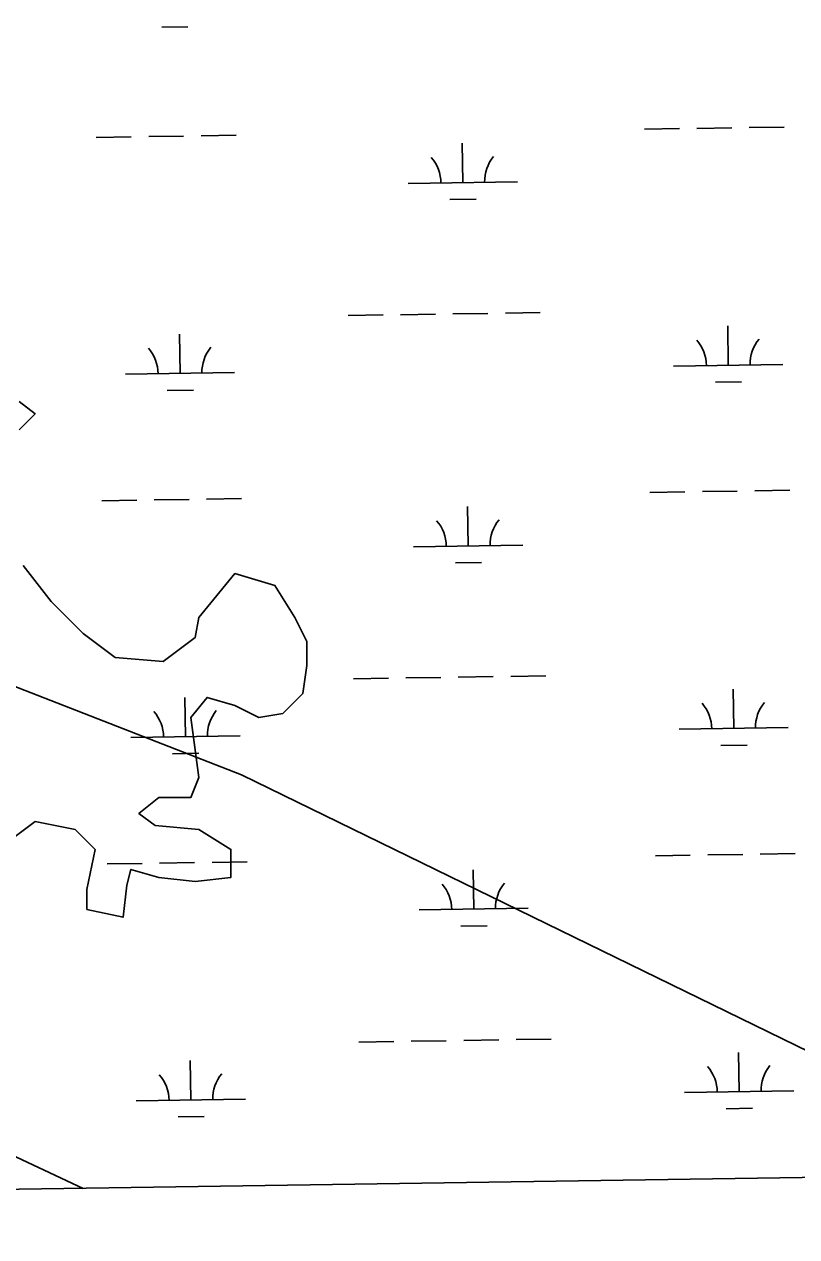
# Model space of a CAD drawing. Extents: x 3807117 to 3845308, y 337856 to 363736.
# Drawn here: x 3814268 to 3814976, y 343281 to 344392 of the extents above; entities that cross this region are included whole.
import ezdxf

# ---------------------------------------------------------------- set-up
doc = ezdxf.new("R2010")
doc.units = 0
for name, color, linetype in [('V-GRID-FRAM', 7, 'Continuous'), ('V-TOPO-SHOR', 7, 'Continuous'), ('V-UTIL-LINE', 7, 'Continuous'), ('V-WETL-SWMP', 7, 'Continuous')]:
    doc.layers.add(name, color=color, linetype=linetype)

msp = doc.modelspace()

# ---------------------------------------------------------------- linework, layer by layer
at = {"layer": 'V-GRID-FRAM'}
msp.add_lwpolyline([(3811100.6, 361461.9), (3842914.2, 361938.5), (3843194.5, 343758.3), (3811365, 343281.4), (3811100.6, 361461.9)], dxfattribs=at)
at = {"layer": 'V-TOPO-SHOR'}
for points in [[(3814263.7, 344020.4), (3814278.4, 344035.1), (3814263.7, 344046.1)], [(3814249.1, 343639.8), (3814278.4, 343661.7), (3814315, 343654.4), (3814333.3, 343636.1), (3814325.9, 343599.5), (3814325.9, 343581.2), (3814358.9, 343573.9), (3814362.5, 343603.2), (3814366.2, 343617.8), (3814391.8, 343610.5), (3814424.8, 343606.8), (3814457.7, 343610.5), (3814457.7, 343636.1), (3814428.4, 343654.4), (3814388.2, 343658.1), (3814373.5, 343669.1), (3814391.8, 343683.7), (3814421.1, 343683.7), (3814428.4, 343702), (3814421.1, 343756.9), (3814435.8, 343775.2), (3814461.4, 343767.9), (3814483.3, 343756.9), (3814505.3, 343760.6), (3814523.6, 343778.9), (3814527.3, 343804.5), (3814527.3, 343826.5), (3814516.3, 343848.4), (3814498, 343877.7), (3814461.4, 343888.7), (3814428.4, 343848.4), (3814424.8, 343830.1), (3814395.5, 343808.2), (3814351.6, 343811.8), (3814322.3, 343833.8), (3814293, 343863.1), (3814267.4, 343896)], [(3814322.4, 343325.7), (3814245.4, 343361.6)]]:
    msp.add_lwpolyline(points, dxfattribs=at)
at = {"layer": 'V-UTIL-LINE'}
msp.add_lwpolyline([(3811341.1, 344923.7), (3814467.4, 343704.3), (3815215.8, 343339.1)], dxfattribs=at)
at = {"layer": 'V-WETL-SWMP'}
for p, q in [((3814394.3, 344389), (3814418.3, 344389.4)), ((3814836.3, 344295.6), (3814868.2, 344296.1)), ((3814884.2, 344296.3), (3814916.2, 344296.8)), ((3814932.2, 344297), (3814964.2, 344297.5)), ((3814334.4, 344288.1), (3814366.4, 344288.6)), ((3814382.4, 344288.8), (3814414.4, 344289.3)), ((3814430.4, 344289.5), (3814462.4, 344290)), ((3814669.9, 344246.7), (3814669.4, 344282.7)), ((3814619.9, 344245.9), (3814719.9, 344247.4)), ((3814658.1, 344231.1), (3814682.1, 344231.4)), ((3814660.9, 344126.5), (3814692.9, 344126.9)), ((3814708.9, 344127.2), (3814740.8, 344127.7)), ((3814564.9, 344125), (3814596.9, 344125.5)), ((3814612.9, 344125.7), (3814644.9, 344126.2)), ((3814411.1, 344072), (3814410.5, 344108)), ((3814912.9, 344079.5), (3814912.4, 344115.5)), ((3814361.1, 344071.2), (3814461, 344072.7)), ((3814862.9, 344078.7), (3814962.9, 344080.2)), ((3814901.1, 344063.9), (3814925.1, 344064.2)), ((3814399.3, 344056.4), (3814423.3, 344056.7)), ((3814841.2, 343963), (3814873.2, 343963.4)), ((3814889.2, 343963.7), (3814921.2, 343964.2)), ((3814937.2, 343964.4), (3814969.2, 343964.9)), ((3814339.4, 343955.4), (3814371.4, 343955.9)), ((3814387.4, 343956.2), (3814419.4, 343956.6)), ((3814435.4, 343956.9), (3814467.4, 343957.4)), ((3814674.9, 343914), (3814674.3, 343950)), ((3814624.9, 343913.3), (3814724.9, 343914.8)), ((3814663.1, 343898.4), (3814687.1, 343898.8)), ((3814665.8, 343793.8), (3814697.8, 343794.3)), ((3814713.8, 343794.5), (3814745.8, 343795)), ((3814569.9, 343792.4), (3814601.8, 343792.9)), ((3814617.8, 343793.1), (3814649.8, 343793.6)), ((3814917.9, 343746.8), (3814917.3, 343782.8)), ((3814416, 343739.3), (3814415.5, 343775.3)), ((3814366, 343738.6), (3814466, 343740.1)), ((3814867.9, 343746.1), (3814967.9, 343747.6)), ((3814906.1, 343731.2), (3814930.1, 343731.6)), ((3814404.3, 343723.7), (3814428.3, 343724.1)), ((3814846.2, 343630.3), (3814878.2, 343630.8)), ((3814894.2, 343631), (3814926.2, 343631.5)), ((3814942.2, 343631.8), (3814974.2, 343632.2)), ((3814344.4, 343622.8), (3814376.4, 343623.3)), ((3814392.4, 343623.5), (3814424.4, 343624)), ((3814440.4, 343624.2), (3814472.4, 343624.7)), ((3814679.9, 343581.4), (3814679.3, 343617.4)), ((3814629.9, 343580.7), (3814729.9, 343582.2)), ((3814668.1, 343565.8), (3814692.1, 343566.2)), ((3814622.8, 343460.5), (3814654.8, 343460.9)), ((3814670.8, 343461.2), (3814702.8, 343461.7)), ((3814718.8, 343461.9), (3814750.8, 343462.4)), ((3814574.8, 343459.7), (3814606.8, 343460.2)), ((3814922.9, 343414.2), (3814922.3, 343450.2)), ((3814421, 343406.7), (3814420.5, 343442.7)), ((3814371, 343405.9), (3814471, 343407.4)), ((3814872.9, 343413.5), (3814972.9, 343415)), ((3814911.1, 343398.6), (3814935.1, 343399)), ((3814409.3, 343391.1), (3814433.3, 343391.4)), ((3813025.3, 343306.3), (3816248.1, 343354.6))]:
    msp.add_line(p, q, dxfattribs=at)
for centre, start, end in [((3814614.7, 344246.3), 0.0865, 41.6302), ((3814725.1, 344248), 140.0865, 181.6302), ((3814355.8, 344071.6), 0.0865, 41.6302), ((3814466.3, 344073.3), 140.0865, 181.6302), ((3814857.7, 344079.1), 0.0865, 41.6302), ((3814968.1, 344080.8), 140.0865, 181.6302), ((3814730.1, 343915.3), 140.0865, 181.6302), ((3814619.6, 343913.7), 0.0865, 41.6302), ((3814360.8, 343739), 0.0865, 41.6302), ((3814471.3, 343740.6), 140.0865, 181.6302), ((3814862.6, 343746.5), 0.0865, 41.6302), ((3814973.1, 343748.1), 140.0865, 181.6302), ((3814735.1, 343582.7), 140.0865, 181.6302), ((3814624.6, 343581), 0.0865, 41.6302), ((3814365.8, 343406.3), 0.0865, 41.6302), ((3814476.3, 343408), 140.0865, 181.6302), ((3814867.6, 343413.9), 0.0865, 41.6302), ((3814978.1, 343415.5), 140.0865, 181.6302)]:
    msp.add_arc(centre, 35.2, start, end, dxfattribs=at)

doc.saveas('drawing.dxf')
